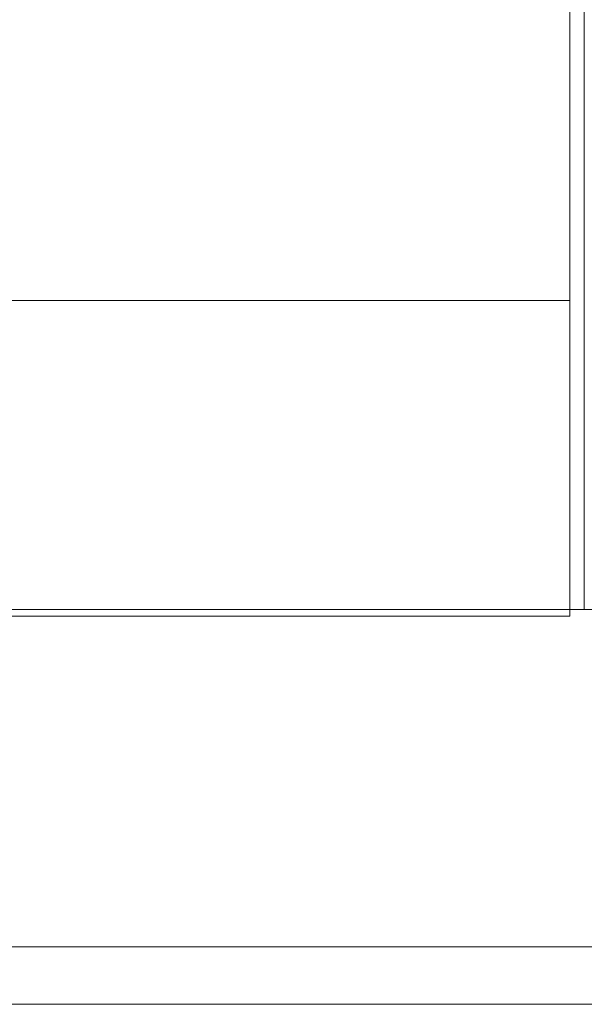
# Model space of a CAD drawing. Header units: millimetres. Extents: x 321 to 585, y -277 to 9.
# Tile 689 of 1056: x 350.04 to 351.47, y -32.99 to -30.5. Entities that reach past the tile are written whole.
import ezdxf

# ---------------------------------------------------------------- set-up
doc = ezdxf.new("R2010")
doc.units = ezdxf.units.MM
doc.header["$MEASUREMENT"] = 0
doc.layers.add('IFC-Laje-Contorno', color=134, linetype='Continuous', lineweight=5)
doc.layers.add('IFC-Parede-Contorno', color=42, linetype='Continuous', lineweight=5)

msp = doc.modelspace()

# ---------------------------------------------------------------- linework, layer by layer
at = {"layer": 'IFC-Laje-Contorno', "color": 7, "lineweight": 5}
for p, q in [((351.4325, -31.9945), (351.4325, -30.0101)), ((351.4325, -31.9945), (351.4325, -30.0101)), ((351.4691, -31.9945), (351.4691, -30.0101)), ((344.2804, -31.2113), (351.4325, -31.2113)), ((344.2885, -31.2113), (351.4325, -31.2113)), ((351.4325, -32.0113), (351.4325, -31.2113)), ((351.4325, -31.9945), (351.4325, -31.2113)), ((344.8857, -32.0113), (351.4325, -32.0113)), ((344.2885, -32.8491), (351.7325, -32.8491))]:
    msp.add_line(p, q, dxfattribs=at)
at = {"layer": 'IFC-Parede-Contorno', "color": 7, "lineweight": 5}
for p, q in [((344.2858, -31.9945), (350.3517, -31.9945)), ((350.3517, -31.9945), (351.7325, -31.9945)), ((344.2858, -32.9945), (350.3517, -32.9945)), ((350.3517, -32.9945), (351.7325, -32.9945))]:
    msp.add_line(p, q, dxfattribs=at)

doc.saveas('drawing.dxf')
